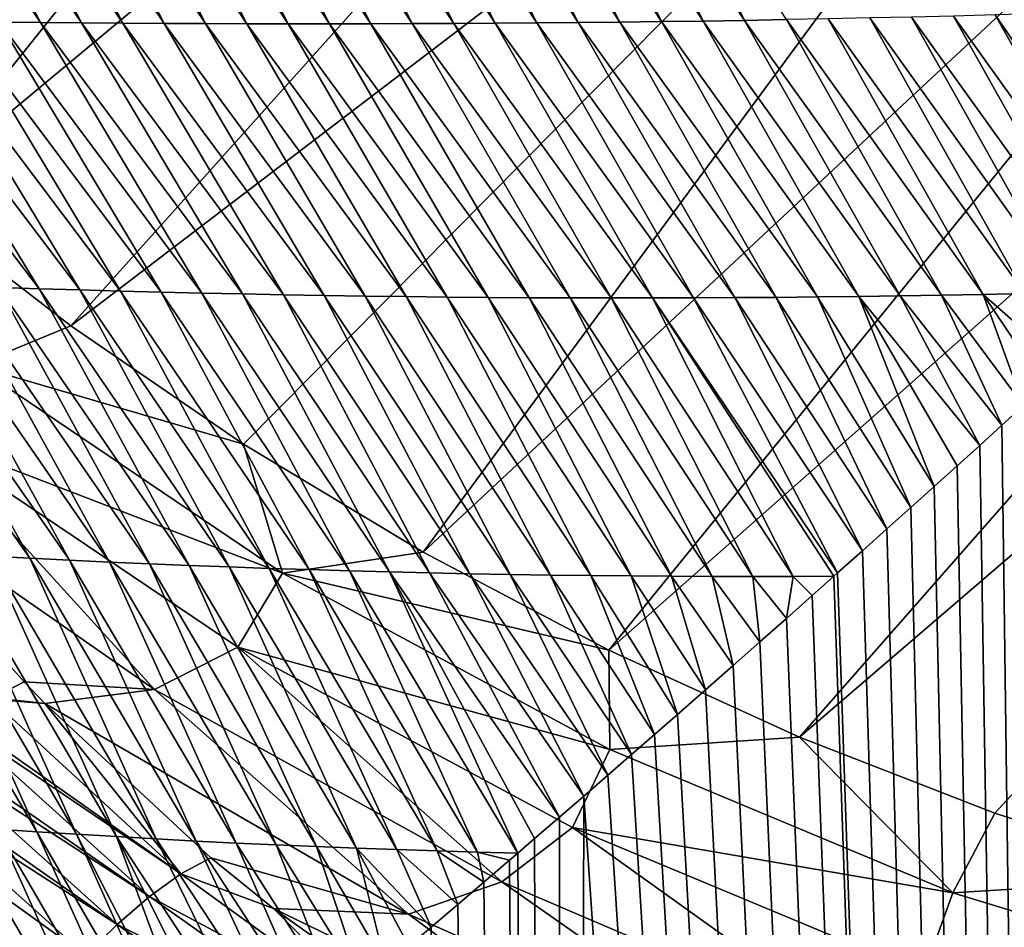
# Model space of a CAD drawing. Header units: metres. Extents: x -92 to 264, y -100 to 50.
# Tile 223 of 656: x -9.93 to -5.5, y -28.85 to -24.77. Entities that reach past the tile are written whole.
import ezdxf

# ---------------------------------------------------------------- set-up
doc = ezdxf.new("R2010")
doc.units = ezdxf.units.M
doc.layers.add('solid_21062050_01', color=7, linetype='CONTINUOUS')

msp = doc.modelspace()

# ---------------------------------------------------------------- linework, layer by layer
at = {"layer": 'solid_21062050_01'}
for points in [[(-7.471865, -19.816673, -26.4), (-11.147586, -24.965454, -26.4), (-17.425756, -19.212572, -26.4)], [(-7.471865, -19.816673, -26.4), (-6.533697, -20.697664, -26.4), (-11.147586, -24.965454, -26.4)], [(-6.533697, -20.697664, -26.4), (-10.440792, -25.57729, -26.4), (-11.147586, -24.965454, -26.4)], [(-6.533697, -20.697664, -26.4), (-5.492177, -21.454369, -26.4), (-10.440792, -25.57729, -26.4)], [(-5.492177, -21.454369, -26.4), (-9.698385, -26.149408, -26.4), (-10.440792, -25.57729, -26.4)], [(-5.492177, -21.454369, -26.4), (-4.364129, -22.074524, -26.4), (-9.698385, -26.149408, -26.4)], [(-4.364129, -22.074524, -26.4), (-8.921947, -26.680397, -26.4), (-9.698385, -26.149408, -26.4)], [(-4.364129, -22.074524, -26.4), (-8.114668, -27.167276, -26.4), (-8.921947, -26.680397, -26.4)], [(-4.364129, -22.074524, -26.4), (-3.167556, -22.548279, -26.4), (-8.114668, -27.167276, -26.4)], [(-3.167556, -22.548279, -26.4), (-7.280735, -27.607321, -26.4), (-8.114668, -27.167276, -26.4)], [(-3.167556, -22.548279, -26.4), (-1.92064, -22.868427, -26.4), (-7.280735, -27.607321, -26.4)], [(-1.92064, -22.868427, -26.4), (-6.423048, -27.999062, -26.4), (-7.280735, -27.607321, -26.4)], [(-1.92064, -22.868427, -26.4), (-0.643468, -23.029778, -26.4), (-6.423048, -27.999062, -26.4)], [(-0.643468, -23.029778, -26.4), (-5.544728, -28.341003, -26.4), (-6.423048, -27.999062, -26.4)], [(-0.643468, -23.029778, -26.4), (-4.648945, -28.632055, -26.4), (-5.544728, -28.341003, -26.4)], [(-8.164049, -24.789503, 19.607155), (-8.769379, -23.589191, 19.868799), (-8.955871, -23.592503, 19.853273)], [(-7.977704, -24.788702, 19.633266), (-8.582824, -23.585726, 19.8843), (-8.769379, -23.589191, 19.868799)], [(-8.164049, -24.789503, 19.607155), (-7.977704, -24.788702, 19.633266), (-8.769379, -23.589191, 19.868799)], [(-7.791238, -24.787613, 19.659382), (-8.396206, -23.5821, 19.899776), (-8.582824, -23.585726, 19.8843)], [(-7.977704, -24.788702, 19.633266), (-7.791238, -24.787613, 19.659382), (-8.582824, -23.585726, 19.8843)], [(-7.604649, -24.786232, 19.685501), (-8.209527, -23.578316, 19.915228), (-8.396206, -23.5821, 19.899776)], [(-7.791238, -24.787613, 19.659382), (-7.604649, -24.786232, 19.685501), (-8.396206, -23.5821, 19.899776)], [(-7.417935, -24.784559, 19.711626), (-8.022788, -23.574368, 19.930653), (-8.209527, -23.578316, 19.915228)], [(-7.604649, -24.786232, 19.685501), (-7.417935, -24.784559, 19.711626), (-8.209527, -23.578316, 19.915228)], [(-7.231094, -24.782585, 19.737757), (-7.835991, -23.570255, 19.946053), (-8.022788, -23.574368, 19.930653)], [(-7.417935, -24.784559, 19.711626), (-7.231094, -24.782585, 19.737757), (-8.022788, -23.574368, 19.930653)], [(-7.044123, -24.780308, 19.763891), (-7.649135, -23.565973, 19.96143), (-7.835991, -23.570255, 19.946053)], [(-7.231094, -24.782585, 19.737757), (-7.044123, -24.780308, 19.763891), (-7.835991, -23.570255, 19.946053)], [(-6.857018, -24.777719, 19.790031), (-7.462222, -23.561522, 19.97678), (-7.649135, -23.565973, 19.96143)], [(-7.044123, -24.780308, 19.763891), (-6.857018, -24.777719, 19.790031), (-7.649135, -23.565973, 19.96143)], [(-6.669775, -24.774815, 19.816177), (-7.275251, -23.556892, 19.992107), (-7.462222, -23.561522, 19.97678)], [(-6.857018, -24.777719, 19.790031), (-6.669775, -24.774815, 19.816177), (-7.462222, -23.561522, 19.97678)], [(-6.669775, -24.774815, 19.816177), (-6.482388, -24.771584, 19.842331), (-7.275251, -23.556892, 19.992107)], [(-9.835753, -24.784203, 19.372499), (-10.445327, -23.613485, 19.728189), (-10.631174, -23.615433, 19.712452)], [(-10.020893, -24.782251, 19.346481), (-9.835753, -24.784203, 19.372499), (-10.631174, -23.615433, 19.712452)], [(-9.650491, -24.785885, 19.398531), (-10.259401, -23.611389, 19.743906), (-10.445327, -23.613485, 19.728189)], [(-9.835753, -24.784203, 19.372499), (-9.650491, -24.785885, 19.398531), (-10.445327, -23.613485, 19.728189)], [(-9.465106, -24.787296, 19.424576), (-10.0734, -23.609144, 19.759602), (-10.259401, -23.611389, 19.743906)], [(-9.650491, -24.785885, 19.398531), (-9.465106, -24.787296, 19.424576), (-10.259401, -23.611389, 19.743906)], [(-9.2796, -24.788437, 19.450632), (-9.887321, -23.606749, 19.775272), (-10.0734, -23.609144, 19.759602)], [(-9.465106, -24.787296, 19.424576), (-9.2796, -24.788437, 19.450632), (-10.0734, -23.609144, 19.759602)], [(-9.093974, -24.789305, 19.476698), (-9.701171, -23.604204, 19.79092), (-9.887321, -23.606749, 19.775272)], [(-9.2796, -24.788437, 19.450632), (-9.093974, -24.789305, 19.476698), (-9.887321, -23.606749, 19.775272)], [(-8.908228, -24.789898, 19.502775), (-9.514949, -23.601507, 19.806545), (-9.701171, -23.604204, 19.79092)], [(-9.093974, -24.789305, 19.476698), (-8.908228, -24.789898, 19.502775), (-9.701171, -23.604204, 19.79092)], [(-8.722363, -24.790216, 19.52886), (-9.328657, -23.598658, 19.822145), (-9.514949, -23.601507, 19.806545)], [(-8.908228, -24.789898, 19.502775), (-8.722363, -24.790216, 19.52886), (-9.514949, -23.601507, 19.806545)], [(-8.536377, -24.790258, 19.554953), (-9.142297, -23.595657, 19.837721), (-9.328657, -23.598658, 19.822145)], [(-8.722363, -24.790216, 19.52886), (-8.536377, -24.790258, 19.554953), (-9.328657, -23.598658, 19.822145)], [(-8.350273, -24.790022, 19.581051), (-8.955871, -23.592503, 19.853273), (-9.142297, -23.595657, 19.837721)], [(-8.536377, -24.790258, 19.554953), (-8.350273, -24.790022, 19.581051), (-9.142297, -23.595657, 19.837721)], [(-8.350273, -24.790022, 19.581051), (-8.164049, -24.789503, 19.607155), (-8.955871, -23.592503, 19.853273)], [(-9.841193, -25.981873, 19.036125), (-10.575561, -24.774782, 19.268528), (-10.760194, -24.771757, 19.242582)], [(-10.023664, -25.976006, 18.999779), (-9.841193, -25.981873, 19.036125), (-10.760194, -24.771757, 19.242582)], [(-9.658557, -25.987358, 19.072514), (-10.390798, -24.77754, 19.294495), (-10.575561, -24.774782, 19.268528)], [(-9.841193, -25.981873, 19.036125), (-9.658557, -25.987358, 19.072514), (-10.575561, -24.774782, 19.268528)], [(-9.475757, -25.992456, 19.108946), (-10.205909, -24.780031, 19.32048), (-10.390798, -24.77754, 19.294495)], [(-9.658557, -25.987358, 19.072514), (-9.475757, -25.992456, 19.108946), (-10.390798, -24.77754, 19.294495)], [(-9.292791, -25.997169, 19.145418), (-10.020893, -24.782251, 19.346481), (-10.205909, -24.780031, 19.32048)], [(-9.475757, -25.992456, 19.108946), (-9.292791, -25.997169, 19.145418), (-10.205909, -24.780031, 19.32048)], [(-9.109663, -26.001497, 19.181927), (-9.835753, -24.784203, 19.372499), (-10.020893, -24.782251, 19.346481)], [(-9.292791, -25.997169, 19.145418), (-9.109663, -26.001497, 19.181927), (-10.020893, -24.782251, 19.346481)], [(-8.926372, -26.005438, 19.218472), (-9.650491, -24.785885, 19.398531), (-9.835753, -24.784203, 19.372499)], [(-9.109663, -26.001497, 19.181927), (-8.926372, -26.005438, 19.218472), (-9.835753, -24.784203, 19.372499)], [(-6.713971, -26.021854, 19.659187), (-7.417935, -24.784559, 19.711626), (-7.604649, -24.786232, 19.685501)], [(-6.528464, -26.020548, 19.696062), (-7.231094, -24.782585, 19.737757), (-7.417935, -24.784559, 19.711626)], [(-6.713971, -26.021854, 19.659187), (-6.528464, -26.020548, 19.696062), (-7.417935, -24.784559, 19.711626)], [(-6.342762, -26.018808, 19.732958), (-7.044123, -24.780308, 19.763891), (-7.231094, -24.782585, 19.737757)], [(-6.528464, -26.020548, 19.696062), (-6.342762, -26.018808, 19.732958), (-7.231094, -24.782585, 19.737757)], [(-6.156856, -26.016623, 19.769876), (-6.857018, -24.777719, 19.790031), (-7.044123, -24.780308, 19.763891)], [(-6.342762, -26.018808, 19.732958), (-6.156856, -26.016623, 19.769876), (-7.044123, -24.780308, 19.763891)], [(-5.970737, -26.013981, 19.806818), (-6.669775, -24.774815, 19.816177), (-6.857018, -24.777719, 19.790031)], [(-6.156856, -26.016623, 19.769876), (-5.970737, -26.013981, 19.806818), (-6.857018, -24.777719, 19.790031)], [(-5.784397, -26.010876, 19.843781), (-6.482388, -24.771584, 19.842331), (-6.669775, -24.774815, 19.816177)], [(-5.970737, -26.013981, 19.806818), (-5.784397, -26.010876, 19.843781), (-6.669775, -24.774815, 19.816177)], [(-5.597822, -26.00729, 19.880772), (-6.29485, -24.768021, 19.868492), (-6.482388, -24.771584, 19.842331)], [(-5.784397, -26.010876, 19.843781), (-5.597822, -26.00729, 19.880772), (-6.482388, -24.771584, 19.842331)], [(-5.410998, -26.003212, 19.917789), (-6.107155, -24.764111, 19.894663), (-6.29485, -24.768021, 19.868492)], [(-5.597822, -26.00729, 19.880772), (-5.410998, -26.003212, 19.917789), (-6.29485, -24.768021, 19.868492)], [(-5.223908, -25.998625, 19.954836), (-5.919293, -24.759846, 19.920845), (-6.107155, -24.764111, 19.894663)], [(-5.410998, -26.003212, 19.917789), (-5.223908, -25.998625, 19.954836), (-6.107155, -24.764111, 19.894663)], [(-5.036534, -25.993509, 19.991917), (-5.731254, -24.755209, 19.947041), (-5.919293, -24.759846, 19.920845)], [(-5.223908, -25.998625, 19.954836), (-5.036534, -25.993509, 19.991917), (-5.919293, -24.759846, 19.920845)], [(-5.731254, -24.755209, 19.947041), (-4.848643, -25.987652, 20.029076), (-5.543023, -24.750185, 19.973253)], [(-5.036534, -25.993509, 19.991917), (-4.848643, -25.987652, 20.029076), (-5.731254, -24.755209, 19.947041)], [(-5.543023, -24.750185, 19.973253), (-4.754554, -25.900562, 20.047491), (-5.354586, -24.744757, 19.999485)], [(-5.543023, -24.750185, 19.973253), (-4.848643, -25.987652, 20.029076), (-4.754554, -25.900562, 20.047491)], [(-8.742918, -26.008991, 19.255051), (-9.465106, -24.787296, 19.424576), (-9.650491, -24.785885, 19.398531)], [(-8.926372, -26.005438, 19.218472), (-8.742918, -26.008991, 19.255051), (-9.650491, -24.785885, 19.398531)], [(-8.559302, -26.012154, 19.29166), (-9.2796, -24.788437, 19.450632), (-9.465106, -24.787296, 19.424576)], [(-8.742918, -26.008991, 19.255051), (-8.559302, -26.012154, 19.29166), (-9.465106, -24.787296, 19.424576)], [(-8.375524, -26.014925, 19.3283), (-9.093974, -24.789305, 19.476698), (-9.2796, -24.788437, 19.450632)], [(-8.559302, -26.012154, 19.29166), (-8.375524, -26.014925, 19.3283), (-9.2796, -24.788437, 19.450632)], [(-8.191582, -26.017305, 19.364969), (-8.908228, -24.789898, 19.502775), (-9.093974, -24.789305, 19.476698)], [(-8.375524, -26.014925, 19.3283), (-8.191582, -26.017305, 19.364969), (-9.093974, -24.789305, 19.476698)], [(-8.007476, -26.019289, 19.401663), (-8.722363, -24.790216, 19.52886), (-8.908228, -24.789898, 19.502775)], [(-8.191582, -26.017305, 19.364969), (-8.007476, -26.019289, 19.401663), (-8.908228, -24.789898, 19.502775)], [(-7.823204, -26.020876, 19.438385), (-8.536377, -24.790258, 19.554953), (-8.722363, -24.790216, 19.52886)], [(-8.007476, -26.019289, 19.401663), (-7.823204, -26.020876, 19.438385), (-8.722363, -24.790216, 19.52886)], [(-7.638765, -26.022062, 19.475128), (-8.350273, -24.790022, 19.581051), (-8.536377, -24.790258, 19.554953)], [(-7.823204, -26.020876, 19.438385), (-7.638765, -26.022062, 19.475128), (-8.536377, -24.790258, 19.554953)], [(-7.454157, -26.022844, 19.511898), (-8.164049, -24.789503, 19.607155), (-8.350273, -24.790022, 19.581051)], [(-7.638765, -26.022062, 19.475128), (-7.454157, -26.022844, 19.511898), (-8.350273, -24.790022, 19.581051)], [(-7.269378, -26.02322, 19.548687), (-7.977704, -24.788702, 19.633266), (-8.164049, -24.789503, 19.607155)], [(-7.454157, -26.022844, 19.511898), (-7.269378, -26.02322, 19.548687), (-8.164049, -24.789503, 19.607155)], [(-7.084423, -26.023184, 19.585501), (-7.791238, -24.787613, 19.659382), (-7.977704, -24.788702, 19.633266)], [(-7.269378, -26.02322, 19.548687), (-7.084423, -26.023184, 19.585501), (-7.977704, -24.788702, 19.633266)], [(-6.899289, -26.02273, 19.622334), (-7.604649, -24.786232, 19.685501), (-7.791238, -24.787613, 19.659382)], [(-7.084423, -26.023184, 19.585501), (-6.899289, -26.02273, 19.622334), (-7.791238, -24.787613, 19.659382)], [(-6.899289, -26.02273, 19.622334), (-6.713971, -26.021854, 19.659187), (-7.604649, -24.786232, 19.685501)], [(-10.132013, -26.327328, -26.438557), (-10.440792, -25.57729, -26.4), (-9.698385, -26.149408, -26.4)], [(-9.8829, -27.194214, 18.76461), (-10.570065, -25.956095, 18.891039), (-10.751858, -25.948689, 18.854898)], [(-10.061508, -27.184938, 18.718096), (-9.8829, -27.194214, 18.76461), (-10.751858, -25.948689, 18.854898)], [(-9.704089, -27.202995, 18.811193), (-10.388102, -25.963116, 18.927235), (-10.570065, -25.956095, 18.891039)], [(-9.8829, -27.194214, 18.76461), (-9.704089, -27.202995, 18.811193), (-10.570065, -25.956095, 18.891039)], [(-9.525075, -27.211285, 18.85784), (-10.205967, -25.969751, 18.963482), (-10.388102, -25.963116, 18.927235)], [(-9.704089, -27.202995, 18.811193), (-9.525075, -27.211285, 18.85784), (-10.388102, -25.963116, 18.927235)], [(-9.34586, -27.21908, 18.904547), (-10.023664, -25.976006, 18.999779), (-10.205967, -25.969751, 18.963482)], [(-9.525075, -27.211285, 18.85784), (-9.34586, -27.21908, 18.904547), (-10.205967, -25.969751, 18.963482)], [(-9.166446, -27.226383, 18.951311), (-9.841193, -25.981873, 19.036125), (-10.023664, -25.976006, 18.999779)], [(-9.34586, -27.21908, 18.904547), (-9.166446, -27.226383, 18.951311), (-10.023664, -25.976006, 18.999779)], [(-8.986833, -27.233192, 18.998131), (-9.658557, -25.987358, 19.072514), (-9.841193, -25.981873, 19.036125)], [(-9.166446, -27.226383, 18.951311), (-8.986833, -27.233192, 18.998131), (-9.841193, -25.981873, 19.036125)], [(-8.807021, -27.239508, 19.045), (-9.475757, -25.992456, 19.108946), (-9.658557, -25.987358, 19.072514)], [(-8.986833, -27.233192, 18.998131), (-8.807021, -27.239508, 19.045), (-9.658557, -25.987358, 19.072514)], [(-8.627011, -27.245329, 19.091917), (-9.292791, -25.997169, 19.145418), (-9.475757, -25.992456, 19.108946)], [(-8.807021, -27.239508, 19.045), (-8.627011, -27.245329, 19.091917), (-9.475757, -25.992456, 19.108946)], [(-8.446804, -27.250654, 19.13888), (-9.109663, -26.001497, 19.181927), (-9.292791, -25.997169, 19.145418)], [(-8.627011, -27.245329, 19.091917), (-8.446804, -27.250654, 19.13888), (-9.292791, -25.997169, 19.145418)], [(-8.266399, -27.255486, 19.185884), (-8.926372, -26.005438, 19.218472), (-9.109663, -26.001497, 19.181927)], [(-8.446804, -27.250654, 19.13888), (-8.266399, -27.255486, 19.185884), (-9.109663, -26.001497, 19.181927)], [(-8.085797, -27.259817, 19.232931), (-8.742918, -26.008991, 19.255051), (-8.926372, -26.005438, 19.218472)], [(-8.266399, -27.255486, 19.185884), (-8.085797, -27.259817, 19.232931), (-8.926372, -26.005438, 19.218472)], [(-7.904995, -27.263651, 19.280014), (-8.559302, -26.012154, 19.29166), (-8.742918, -26.008991, 19.255051)], [(-8.085797, -27.259817, 19.232931), (-7.904995, -27.263651, 19.280014), (-8.742918, -26.008991, 19.255051)], [(-7.723994, -27.266983, 19.327131), (-8.375524, -26.014925, 19.3283), (-8.559302, -26.012154, 19.29166)], [(-7.904995, -27.263651, 19.280014), (-7.723994, -27.266983, 19.327131), (-8.559302, -26.012154, 19.29166)], [(-7.542792, -27.269814, 19.374283), (-8.191582, -26.017305, 19.364969), (-8.375524, -26.014925, 19.3283)], [(-7.723994, -27.266983, 19.327131), (-7.542792, -27.269814, 19.374283), (-8.375524, -26.014925, 19.3283)], [(-7.361386, -27.272137, 19.421465), (-8.007476, -26.019289, 19.401663), (-8.191582, -26.017305, 19.364969)], [(-7.542792, -27.269814, 19.374283), (-7.361386, -27.272137, 19.421465), (-8.191582, -26.017305, 19.364969)], [(-7.179775, -27.273952, 19.468678), (-7.823204, -26.020876, 19.438385), (-8.007476, -26.019289, 19.401663)], [(-7.361386, -27.272137, 19.421465), (-7.179775, -27.273952, 19.468678), (-8.007476, -26.019289, 19.401663)], [(-6.997955, -27.275257, 19.515917), (-7.638765, -26.022062, 19.475128), (-7.823204, -26.020876, 19.438385)], [(-7.179775, -27.273952, 19.468678), (-6.997955, -27.275257, 19.515917), (-7.823204, -26.020876, 19.438385)], [(-6.815924, -27.276045, 19.563183), (-7.454157, -26.022844, 19.511898), (-7.638765, -26.022062, 19.475128)], [(-6.997955, -27.275257, 19.515917), (-6.815924, -27.276045, 19.563183), (-7.638765, -26.022062, 19.475128)], [(-6.633676, -27.276312, 19.610474), (-7.269378, -26.02322, 19.548687), (-7.454157, -26.022844, 19.511898)], [(-6.815924, -27.276045, 19.563183), (-6.633676, -27.276312, 19.610474), (-7.454157, -26.022844, 19.511898)], [(-6.451207, -27.276052, 19.657789), (-7.084423, -26.023184, 19.585501), (-7.269378, -26.02322, 19.548687)], [(-6.633676, -27.276312, 19.610474), (-6.451207, -27.276052, 19.657789), (-7.269378, -26.02322, 19.548687)], [(-7.084423, -26.023184, 19.585501), (-6.251849, -27.260433, 19.709438), (-6.899289, -26.02273, 19.622334)], [(-7.084423, -26.023184, 19.585501), (-6.268376, -27.275148, 19.705164), (-6.251849, -27.260433, 19.709438)], [(-6.451207, -27.276052, 19.657789), (-6.268376, -27.275148, 19.705164), (-7.084423, -26.023184, 19.585501)], [(-6.899289, -26.02273, 19.622334), (-6.139938, -27.160593, 19.738068), (-6.713971, -26.021854, 19.659187)], [(-6.899289, -26.02273, 19.622334), (-6.251849, -27.260433, 19.709438), (-6.139938, -27.160593, 19.738068)], [(-6.713971, -26.021854, 19.659187), (-6.030357, -27.062519, 19.765566), (-6.528464, -26.020548, 19.696062)], [(-6.713971, -26.021854, 19.659187), (-6.139938, -27.160593, 19.738068), (-6.030357, -27.062519, 19.765566)], [(-6.528464, -26.020548, 19.696062), (-5.922941, -26.966112, 19.792013), (-6.342762, -26.018808, 19.732958)], [(-6.528464, -26.020548, 19.696062), (-6.030357, -27.062519, 19.765566), (-5.922941, -26.966112, 19.792013)], [(-6.342762, -26.018808, 19.732958), (-5.817523, -26.871281, 19.817478), (-6.156856, -26.016623, 19.769876)], [(-6.342762, -26.018808, 19.732958), (-5.922941, -26.966112, 19.792013), (-5.817523, -26.871281, 19.817478)], [(-6.156856, -26.016623, 19.769876), (-5.61252, -26.686245, 19.865618), (-5.970737, -26.013981, 19.806818)], [(-6.156856, -26.016623, 19.769876), (-5.817523, -26.871281, 19.817478), (-5.713975, -26.77795, 19.842022)], [(-6.156856, -26.016623, 19.769876), (-5.713975, -26.77795, 19.842022), (-5.61252, -26.686245, 19.865618)], [(-5.970737, -26.013981, 19.806818), (-5.513121, -26.596132, 19.888304), (-5.784397, -26.010876, 19.843781)], [(-5.970737, -26.013981, 19.806818), (-5.61252, -26.686245, 19.865618), (-5.513121, -26.596132, 19.888304)], [(-5.784397, -26.010876, 19.843781), (-5.415638, -26.507528, 19.910139), (-5.597822, -26.00729, 19.880772)], [(-5.784397, -26.010876, 19.843781), (-5.513121, -26.596132, 19.888304), (-5.415638, -26.507528, 19.910139)], [(-5.597822, -26.00729, 19.880772), (-5.225934, -26.334532, 19.951462), (-5.410998, -26.003212, 19.917789)], [(-5.597822, -26.00729, 19.880772), (-5.415638, -26.507528, 19.910139), (-5.319933, -26.420343, 19.931179)], [(-5.597822, -26.00729, 19.880772), (-5.319933, -26.420343, 19.931179), (-5.225934, -26.334532, 19.951462)], [(-10.132013, -26.327328, -26.438557), (-9.698385, -26.149408, -26.4), (-8.921947, -26.680397, -26.4)], [(-8.7468, -27.261665, -26.438557), (-10.364904, -26.638262, -26.553873), (-10.132013, -26.327328, -26.438557)], [(-8.7468, -27.261665, -26.438557), (-10.132013, -26.327328, -26.438557), (-8.921947, -26.680397, -26.4)], [(-5.415638, -26.507528, 19.910139), (-5.513121, -26.596132, 19.888304), (-5.032434, -63, 19.992023)], [(-5.513121, -26.596132, 19.888304), (-5.61252, -26.686245, 19.865618), (-5.032434, -63, 19.992023)], [(-10.364904, -26.638262, -26.553873), (-9.323138, -27.785131, -26.741657), (-10.78371, -26.768379, -26.740345)], [(-10.364904, -26.638262, -26.553873), (-8.947851, -27.594076, -26.553873), (-9.323138, -27.785131, -26.741657)], [(-8.7468, -27.261665, -26.438557), (-8.947851, -27.594076, -26.553873), (-10.364904, -26.638262, -26.553873)], [(-8.7468, -27.261665, -26.438557), (-8.921947, -26.680397, -26.4), (-8.114668, -27.167276, -26.4)], [(-5.61252, -26.686245, 19.865618), (-5.713975, -26.77795, 19.842022), (-5.032434, -63, 19.992023)], [(-10.78371, -26.768379, -26.740345), (-9.323138, -27.785131, -26.741657), (-9.907949, -27.749819, -26.966303)], [(-10.048021, -27.822569, -27.068504), (-10.78371, -26.768379, -26.740345), (-9.907949, -27.749819, -26.966303)], [(-5.713975, -26.77795, 19.842022), (-5.817523, -26.871281, 19.817478), (-5.032434, -63, 19.992023)], [(-5.817523, -26.871281, 19.817478), (-5.922941, -26.966112, 19.792013), (-5.032434, -63, 19.992023)], [(-5.922941, -26.966112, 19.792013), (-6.030357, -27.062519, 19.765566), (-5.032434, -63, 19.992023)], [(-6.030357, -27.062519, 19.765566), (-6.139938, -27.160593, 19.738068), (-5.032434, -63, 19.992023)], [(-9.85182, -28.424068, 18.590832), (-10.418107, -27.164907, 18.625284), (-10.596093, -27.15415, 18.578995)], [(-10.030417, -28.411989, 18.53286), (-9.85182, -28.424068, 18.590832), (-10.596093, -27.15415, 18.578995)], [(-9.672973, -28.43552, 18.648886), (-10.239911, -27.175171, 18.671652), (-10.418107, -27.164907, 18.625284)], [(-9.85182, -28.424068, 18.590832), (-9.672973, -28.43552, 18.648886), (-10.418107, -27.164907, 18.625284)], [(-9.493879, -28.446348, 18.707022), (-10.061508, -27.184938, 18.718096), (-10.239911, -27.175171, 18.671652)], [(-9.672973, -28.43552, 18.648886), (-9.493879, -28.446348, 18.707022), (-10.239911, -27.175171, 18.671652)], [(-8.7468, -27.261665, -26.438557), (-8.114668, -27.167276, -26.4), (-7.280735, -27.607321, -26.4)], [(-6.139938, -27.160593, 19.738068), (-6.251849, -27.260433, 19.709438), (-5.032434, -63, 19.992023)], [(-9.314541, -28.456551, 18.765232), (-9.8829, -27.194214, 18.76461), (-10.061508, -27.184938, 18.718096)], [(-9.493879, -28.446348, 18.707022), (-9.314541, -28.456551, 18.765232), (-10.061508, -27.184938, 18.718096)], [(-9.134958, -28.466131, 18.823513), (-9.704089, -27.202995, 18.811193), (-9.8829, -27.194214, 18.76461)], [(-9.314541, -28.456551, 18.765232), (-9.134958, -28.466131, 18.823513), (-9.8829, -27.194214, 18.76461)], [(-8.955134, -28.475088, 18.881859), (-9.525075, -27.211285, 18.85784), (-9.704089, -27.202995, 18.811193)], [(-9.134958, -28.466131, 18.823513), (-8.955134, -28.475088, 18.881859), (-9.704089, -27.202995, 18.811193)], [(-8.77507, -28.483421, 18.940268), (-9.34586, -27.21908, 18.904547), (-9.525075, -27.211285, 18.85784)], [(-8.955134, -28.475088, 18.881859), (-8.77507, -28.483421, 18.940268), (-9.525075, -27.211285, 18.85784)], [(-8.594766, -28.491131, 18.998732), (-9.166446, -27.226383, 18.951311), (-9.34586, -27.21908, 18.904547)], [(-8.77507, -28.483421, 18.940268), (-8.594766, -28.491131, 18.998732), (-9.34586, -27.21908, 18.904547)], [(-8.414223, -28.498219, 19.057249), (-8.986833, -27.233192, 18.998131), (-9.166446, -27.226383, 18.951311)], [(-8.594766, -28.491131, 18.998732), (-8.414223, -28.498219, 19.057249), (-9.166446, -27.226383, 18.951311)], [(-8.233441, -28.504683, 19.115816), (-8.807021, -27.239508, 19.045), (-8.986833, -27.233192, 18.998131)], [(-8.414223, -28.498219, 19.057249), (-8.233441, -28.504683, 19.115816), (-8.986833, -27.233192, 18.998131)], [(-7.2761, -28.054661, -26.438557), (-8.947851, -27.594076, -26.553873), (-8.7468, -27.261665, -26.438557)], [(-8.052422, -28.510525, 19.174427), (-8.627011, -27.245329, 19.091917), (-8.807021, -27.239508, 19.045)], [(-8.233441, -28.504683, 19.115816), (-8.052422, -28.510525, 19.174427), (-8.807021, -27.239508, 19.045)], [(-7.2761, -28.054661, -26.438557), (-8.7468, -27.261665, -26.438557), (-7.280735, -27.607321, -26.4)], [(-7.871163, -28.515741, 19.23308), (-8.446804, -27.250654, 19.13888), (-8.627011, -27.245329, 19.091917)], [(-8.052422, -28.510525, 19.174427), (-7.871163, -28.515741, 19.23308), (-8.627011, -27.245329, 19.091917)], [(-8.446804, -27.250654, 19.13888), (-7.689485, -28.520124, 19.29183), (-8.266399, -27.255486, 19.185884)], [(-7.871163, -28.515741, 19.23308), (-7.689485, -28.520124, 19.29183), (-8.446804, -27.250654, 19.13888)], [(-8.266399, -27.255486, 19.185884), (-7.689485, -28.520124, 19.29183), (-7.613923, -28.454962, 19.316124)], [(-8.266399, -27.255486, 19.185884), (-7.613923, -28.454962, 19.316124), (-7.502343, -28.358606, 19.351513)], [(-8.266399, -27.255486, 19.185884), (-7.502343, -28.358606, 19.351513), (-8.085797, -27.259817, 19.232931)], [(-8.085797, -27.259817, 19.232931), (-7.502343, -28.358606, 19.351513), (-7.39249, -28.263542, 19.385794)], [(-8.085797, -27.259817, 19.232931), (-7.39249, -28.263542, 19.385794), (-7.904995, -27.263651, 19.280014)], [(-7.904995, -27.263651, 19.280014), (-7.39249, -28.263542, 19.385794), (-7.284624, -28.169863, 19.418917)], [(-7.904995, -27.263651, 19.280014), (-7.284624, -28.169863, 19.418917), (-7.723994, -27.266983, 19.327131)], [(-6.251849, -27.260433, 19.709438), (-6.268376, -27.275148, 19.705164), (-5.032434, -63, 19.992023)], [(-7.723994, -27.266983, 19.327131), (-7.284624, -28.169863, 19.418917), (-7.17863, -28.077513, 19.450947)], [(-7.723994, -27.266983, 19.327131), (-7.17863, -28.077513, 19.450947), (-7.542792, -27.269814, 19.374283)], [(-7.542792, -27.269814, 19.374283), (-7.17863, -28.077513, 19.450947), (-7.074386, -27.986441, 19.481949)], [(-7.542792, -27.269814, 19.374283), (-7.074386, -27.986441, 19.481949), (-7.361386, -27.272137, 19.421465)], [(-7.361386, -27.272137, 19.421465), (-7.074386, -27.986441, 19.481949), (-6.971766, -27.896587, 19.511988)], [(-7.361386, -27.272137, 19.421465), (-6.971766, -27.896587, 19.511988), (-7.179775, -27.273952, 19.468678)], [(-7.179775, -27.273952, 19.468678), (-6.971766, -27.896587, 19.511988), (-6.845582, -27.785904, 19.548271)], [(-7.179775, -27.273952, 19.468678), (-6.845582, -27.785904, 19.548271), (-6.997955, -27.275257, 19.515917)], [(-6.997955, -27.275257, 19.515917), (-6.845582, -27.785904, 19.548271), (-6.721907, -27.677116, 19.583138)], [(-6.997955, -27.275257, 19.515917), (-6.721907, -27.677116, 19.583138), (-6.815924, -27.276045, 19.563183)], [(-6.815924, -27.276045, 19.563183), (-6.721907, -27.677116, 19.583138), (-6.600893, -27.570274, 19.616592)], [(-6.815924, -27.276045, 19.563183), (-6.600893, -27.570274, 19.616592), (-6.633676, -27.276312, 19.610474)], [(-6.633676, -27.276312, 19.610474), (-6.482344, -27.465282, 19.648733), (-6.451207, -27.276052, 19.657789)], [(-6.633676, -27.276312, 19.610474), (-6.600893, -27.570274, 19.616592), (-6.482344, -27.465282, 19.648733)], [(-6.451207, -27.276052, 19.657789), (-6.482344, -27.465282, 19.648733), (-6.366058, -27.362032, 19.679653)], [(-6.451207, -27.276052, 19.657789), (-6.366058, -27.362032, 19.679653), (-6.268376, -27.275148, 19.705164)], [(-6.268376, -27.275148, 19.705164), (-6.366058, -27.362032, 19.679653), (-5.032434, -63, 19.992023)], [(-6.366058, -27.362032, 19.679653), (-6.482344, -27.465282, 19.648733), (-5.032434, -63, 19.992023)], [(-6.482344, -27.465282, 19.648733), (-6.600893, -27.570274, 19.616592), (-5.032434, -63, 19.992023)], [(-6.600893, -27.570274, 19.616592), (-6.721907, -27.677116, 19.583138), (-5.032434, -63, 19.992023)], [(-8.947851, -27.594076, -26.553873), (-7.761697, -28.650272, -26.741657), (-9.323138, -27.785131, -26.741657)], [(-8.947851, -27.594076, -26.553873), (-7.443346, -28.405298, -26.553873), (-7.761697, -28.650272, -26.741657)], [(-7.2761, -28.054661, -26.438557), (-7.443346, -28.405298, -26.553873), (-8.947851, -27.594076, -26.553873)], [(-7.2761, -28.054661, -26.438557), (-7.280735, -27.607321, -26.4), (-6.423048, -27.999062, -26.4)], [(-6.721907, -27.677116, 19.583138), (-6.845582, -27.785904, 19.548271), (-5.032434, -63, 19.992023)], [(-10.048021, -27.822569, -27.068504), (-9.907949, -27.749819, -26.966303), (-9.815247, -27.847466, -26.995565)], [(-9.323138, -27.785131, -26.741657), (-9.815247, -27.847466, -26.995565), (-9.907949, -27.749819, -26.966303)], [(-9.323138, -27.785131, -26.741657), (-8.180207, -28.794546, -26.994917), (-9.815247, -27.847466, -26.995565)], [(-9.323138, -27.785131, -26.741657), (-7.761697, -28.650272, -26.741657), (-8.180207, -28.794546, -26.994917)], [(-6.845582, -27.785904, 19.548271), (-6.971766, -27.896587, 19.511988), (-5.032434, -63, 19.992023)], [(-9.204824, -28.613066, -27.354769), (-10.196805, -27.914516, -27.13755), (-10.05772, -27.828131, -27.074169)], [(-10.048021, -27.822569, -27.068504), (-9.815247, -27.847466, -26.995565), (-10.05772, -27.828131, -27.074169)], [(-9.204824, -28.613066, -27.354769), (-10.05772, -27.828131, -27.074169), (-9.815247, -27.847466, -26.995565)], [(-9.815247, -27.847466, -26.995565), (-8.180207, -28.794546, -26.994917), (-9.070072, -28.541761, -27.223234)], [(-9.204824, -28.613066, -27.354769), (-9.815247, -27.847466, -26.995565), (-9.070072, -28.541761, -27.223234)], [(-9.204824, -28.613066, -27.354769), (-10.217081, -27.928104, -27.144112), (-10.196805, -27.914516, -27.13755)], [(-6.971766, -27.896587, 19.511988), (-7.074386, -27.986441, 19.481949), (-5.032434, -63, 19.992023)], [(-9.345398, -28.71612, -27.454252), (-10.347804, -28.021643, -27.170429), (-10.217081, -27.928104, -27.144112)], [(-9.345398, -28.71612, -27.454252), (-10.217081, -27.928104, -27.144112), (-9.204824, -28.613066, -27.354769)], [(-5.734285, -28.698561, -26.438557), (-7.2761, -28.054661, -26.438557), (-6.423048, -27.999062, -26.4)], [(-7.074386, -27.986441, 19.481949), (-7.17863, -28.077513, 19.450947), (-5.032434, -63, 19.992023)], [(-5.734285, -28.698561, -26.438557), (-6.423048, -27.999062, -26.4), (-5.544728, -28.341003, -26.4)], [(-9.490297, -28.841026, -27.514917), (-10.494427, -28.139273, -27.165707), (-10.377955, -28.044695, -27.172522)], [(-9.345398, -28.71612, -27.454252), (-10.377955, -28.044695, -27.172522), (-10.347804, -28.021643, -27.170429)], [(-9.490297, -28.841026, -27.514917), (-10.377955, -28.044695, -27.172522), (-9.345398, -28.71612, -27.454252)], [(-5.734285, -28.698561, -26.438557), (-7.443346, -28.405298, -26.553873), (-7.2761, -28.054661, -26.438557)], [(-7.17863, -28.077513, 19.450947), (-7.284624, -28.169863, 19.418917), (-5.032434, -63, 19.992023)], [(-9.490297, -28.841026, -27.514917), (-10.532343, -28.172104, -27.157991), (-10.494427, -28.139273, -27.165707)], [(-9.632318, -28.981571, -27.533752), (-10.630316, -28.262224, -27.123568), (-10.532343, -28.172104, -27.157991)], [(-9.632318, -28.981571, -27.533752), (-10.532343, -28.172104, -27.157991), (-9.490297, -28.841026, -27.514917)], [(-7.284624, -28.169863, 19.418917), (-7.39249, -28.263542, 19.385794), (-5.032434, -63, 19.992023)], [(-9.632318, -28.981571, -27.533752), (-10.096605, -28.854671, -27.366703), (-10.630316, -28.262224, -27.123568)], [(-7.39249, -28.263542, 19.385794), (-7.502343, -28.358606, 19.351513), (-7.484039, -63, 19.357264)], [(-7.39249, -28.263542, 19.385794), (-7.484039, -63, 19.357264), (-5.032434, -63, 19.992023)], [(-7.502343, -28.358606, 19.351513), (-7.613923, -28.454962, 19.316124), (-7.484039, -63, 19.357264)], [(-5.734285, -28.698561, -26.438557), (-5.544728, -28.341003, -26.4), (-4.648945, -28.632055, -26.4)], [(-9.798588, -29.667843, 18.515341), (-10.386857, -28.38595, 18.417194), (-10.564693, -28.371986, 18.359509)], [(-9.971759, -29.654211, 18.4475), (-9.798588, -29.667843, 18.515341), (-10.564693, -28.371986, 18.359509)], [(-9.625139, -29.680754, 18.583269), (-10.208764, -28.399282, 18.474979), (-10.386857, -28.38595, 18.417194)], [(-9.798588, -29.667843, 18.515341), (-9.625139, -29.680754, 18.583269), (-10.386857, -28.38595, 18.417194)], [(-9.451415, -29.692947, 18.651276), (-10.030417, -28.411989, 18.53286), (-10.208764, -28.399282, 18.474979)], [(-9.625139, -29.680754, 18.583269), (-9.451415, -29.692947, 18.651276), (-10.208764, -28.399282, 18.474979)], [(-9.277417, -29.704422, 18.719358), (-9.85182, -28.424068, 18.590832), (-10.030417, -28.411989, 18.53286)], [(-9.451415, -29.692947, 18.651276), (-9.277417, -29.704422, 18.719358), (-10.030417, -28.411989, 18.53286)], [(-7.443346, -28.405298, -26.553873), (-6.12085, -29.353254, -26.741657), (-7.761697, -28.650272, -26.741657)], [(-7.443346, -28.405298, -26.553873), (-5.866091, -29.064001, -26.553873), (-6.12085, -29.353254, -26.741657)], [(-5.734285, -28.698561, -26.438557), (-5.866091, -29.064001, -26.553873), (-7.443346, -28.405298, -26.553873)], [(-9.85182, -28.424068, 18.590832), (-9.103014, -29.714905, 18.787565), (-9.672973, -28.43552, 18.648886)], [(-9.277417, -29.704422, 18.719358), (-9.103014, -29.714905, 18.787565), (-9.85182, -28.424068, 18.590832)], [(-9.672973, -28.43552, 18.648886), (-9.103014, -29.714905, 18.787565), (-9.041533, -29.663931, 18.811508)], [(-9.672973, -28.43552, 18.648886), (-9.041533, -29.663931, 18.811508), (-9.493879, -28.446348, 18.707022)], [(-9.493879, -28.446348, 18.707022), (-9.041533, -29.663931, 18.811508), (-8.927942, -29.569656, 18.855255)], [(-9.493879, -28.446348, 18.707022), (-8.927942, -29.569656, 18.855255), (-8.81611, -29.476486, 18.897705)], [(-9.493879, -28.446348, 18.707022), (-8.81611, -29.476486, 18.897705), (-9.314541, -28.456551, 18.765232)], [(-9.314541, -28.456551, 18.765232), (-8.81611, -29.476486, 18.897705), (-8.70611, -29.384424, 18.938864)], [(-9.314541, -28.456551, 18.765232), (-8.70611, -29.384424, 18.938864), (-9.134958, -28.466131, 18.823513)], [(-7.613923, -28.454962, 19.316124), (-7.689485, -28.520124, 19.29183), (-7.484039, -63, 19.357264)], [(-9.134958, -28.466131, 18.823513), (-8.70611, -29.384424, 18.938864), (-8.597832, -29.293442, 18.978806)], [(-9.134958, -28.466131, 18.823513), (-8.597832, -29.293442, 18.978806), (-8.955134, -28.475088, 18.881859)], [(-8.955134, -28.475088, 18.881859), (-8.597832, -29.293442, 18.978806), (-8.491161, -29.203506, 19.017599)], [(-8.955134, -28.475088, 18.881859), (-8.491161, -29.203506, 19.017599), (-8.77507, -28.483421, 18.940268)], [(-8.77507, -28.483421, 18.940268), (-8.491161, -29.203506, 19.017599), (-8.385984, -29.114588, 19.055315)], [(-8.77507, -28.483421, 18.940268), (-8.385984, -29.114588, 19.055315), (-8.594766, -28.491131, 18.998732)], [(-8.594766, -28.491131, 18.998732), (-8.385984, -29.114588, 19.055315), (-8.282187, -29.026651, 19.092016)], [(-8.594766, -28.491131, 18.998732), (-8.282187, -29.026651, 19.092016), (-8.414223, -28.498219, 19.057249)], [(-8.414223, -28.498219, 19.057249), (-8.282187, -29.026651, 19.092016), (-8.179649, -28.939671, 19.127769)], [(-8.414223, -28.498219, 19.057249), (-8.179649, -28.939671, 19.127769), (-8.078551, -28.853695, 19.162531)], [(-8.414223, -28.498219, 19.057249), (-8.078551, -28.853695, 19.162531), (-8.233441, -28.504683, 19.115816)], [(-9.204824, -28.613066, -27.354769), (-9.070072, -28.541761, -27.223234), (-8.787043, -28.770243, -27.305965)], [(-8.180207, -28.794546, -26.994917), (-8.787043, -28.770243, -27.305965), (-9.070072, -28.541761, -27.223234)], [(-8.233441, -28.504683, 19.115816), (-8.078551, -28.853695, 19.162531), (-7.959332, -28.7519, 19.202906)], [(-8.233441, -28.504683, 19.115816), (-7.959332, -28.7519, 19.202906), (-8.052422, -28.510525, 19.174427)], [(-8.052422, -28.510525, 19.174427), (-7.959332, -28.7519, 19.202906), (-7.842259, -28.65155, 19.241903)], [(-8.052422, -28.510525, 19.174427), (-7.842259, -28.65155, 19.241903), (-7.871163, -28.515741, 19.23308)], [(-7.871163, -28.515741, 19.23308), (-7.842259, -28.65155, 19.241903), (-7.727175, -28.552591, 19.279613)], [(-7.871163, -28.515741, 19.23308), (-7.727175, -28.552591, 19.279613), (-7.689485, -28.520124, 19.29183)], [(-7.689485, -28.520124, 19.29183), (-7.727175, -28.552591, 19.279613), (-7.484039, -63, 19.357264)], [(-7.727175, -28.552591, 19.279613), (-7.842259, -28.65155, 19.241903), (-7.484039, -63, 19.357264)], [(-9.345398, -28.71612, -27.454252), (-9.204824, -28.613066, -27.354769), (-8.267833, -29.290922, -27.634218)], [(-8.267833, -29.290922, -27.634218), (-9.204824, -28.613066, -27.354769), (-8.787043, -28.770243, -27.305965)], [(-4.136425, -29.187077, -26.438557), (-5.734285, -28.698561, -26.438557), (-4.648945, -28.632055, -26.4)], [(-7.761697, -28.650272, -26.741657), (-6.45786, -29.564169, -26.994917), (-8.180207, -28.794546, -26.994917)], [(-7.842259, -28.65155, 19.241903), (-7.959332, -28.7519, 19.202906), (-7.484039, -63, 19.357264)], [(-7.761697, -28.650272, -26.741657), (-6.12085, -29.353254, -26.741657), (-6.45786, -29.564169, -26.994917)], [(-9.490297, -28.841026, -27.514917), (-9.345398, -28.71612, -27.454252), (-8.388678, -29.392134, -27.75844)], [(-8.388678, -29.392134, -27.75844), (-9.345398, -28.71612, -27.454252), (-8.267833, -29.290922, -27.634218)], [(-4.136425, -29.187077, -26.438557), (-5.866091, -29.064001, -26.553873), (-5.734285, -28.698561, -26.438557)], [(-7.959332, -28.7519, 19.202906), (-8.078551, -28.853695, 19.162531), (-7.484039, -63, 19.357264)], [(-8.787043, -28.770243, -27.305965), (-7.133067, -29.573078, -27.304222), (-8.092445, -29.265226, -27.498697)], [(-8.267833, -29.290922, -27.634218), (-8.787043, -28.770243, -27.305965), (-8.092445, -29.265226, -27.498697)], [(-8.180207, -28.794546, -26.994917), (-7.133067, -29.573078, -27.304222), (-8.787043, -28.770243, -27.305965)], [(-8.180207, -28.794546, -26.994917), (-6.45786, -29.564169, -26.994917), (-7.133067, -29.573078, -27.304222)], [(-9.632318, -28.981571, -27.533752), (-9.490297, -28.841026, -27.514917), (-8.515517, -29.519896, -27.847137)], [(-8.515517, -29.519896, -27.847137), (-9.490297, -28.841026, -27.514917), (-8.388678, -29.392134, -27.75844)], [(-8.078551, -28.853695, 19.162531), (-8.179649, -28.939671, 19.127769), (-7.484039, -63, 19.357264)]]:
    msp.add_3dface(points, dxfattribs=at)

doc.saveas('drawing.dxf')
